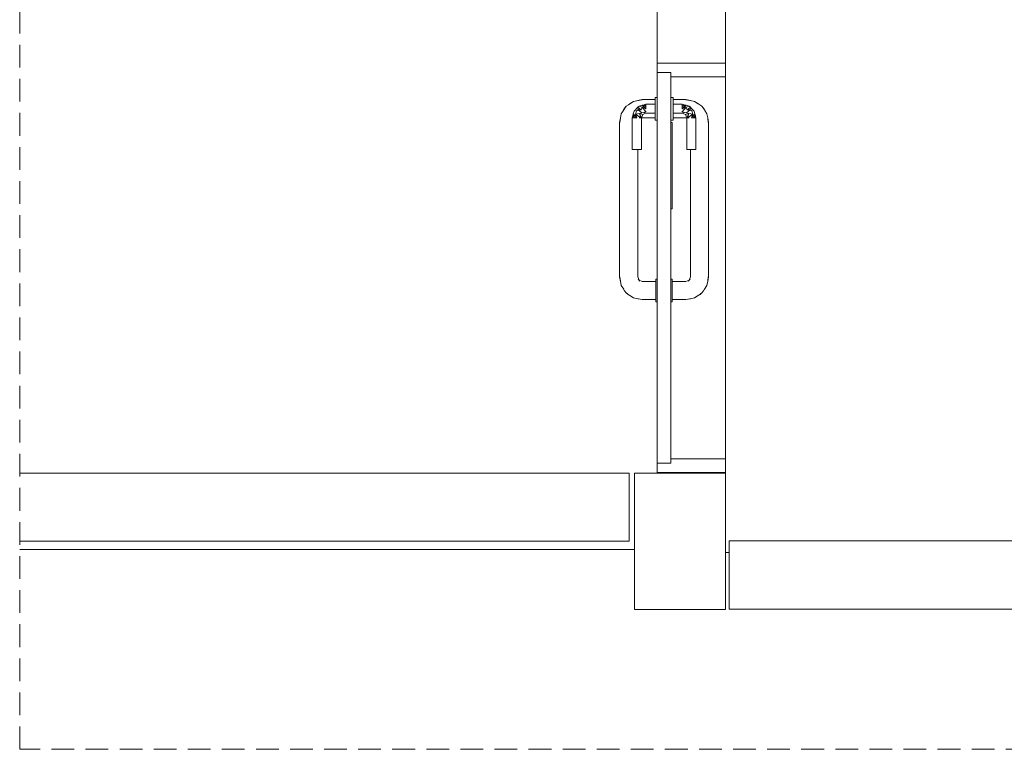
# Model space of a CAD drawing. Header units: millimetres. Extents: x 321 to 585, y -277 to 9.
# Tile 391 of 656: x 507.4 to 516.07, y -210.86 to -204.44. Entities that reach past the tile are written whole.
import ezdxf

# ---------------------------------------------------------------- set-up
doc = ezdxf.new("R2010")
doc.units = ezdxf.units.MM
doc.header["$MEASUREMENT"] = 0
doc.linetypes.add('JIS_02_2.0', pattern=[0.3, 0.2, -0.1])
for name, color, linetype, lineweight in [('DI-Área do detalhe', 7, 'JIS_02_2.0', 9), ('IFC-Laje-Contorno', 134, 'Continuous', 5), ('IFC-Pilar-Contorno', 83, 'Continuous', 5), ('IFC-Porta-Contorno', 142, 'Continuous', 5), ('IFC-Viga-Contorno', 66, 'Continuous', 5)]:
    doc.layers.add(name, color=color, linetype=linetype, lineweight=lineweight)

msp = doc.modelspace()

# ---------------------------------------------------------------- linework, layer by layer
at = {"layer": 'DI-Área do detalhe'}
msp.add_lwpolyline([(507.3986, -193.0294), (525.2788, -193.0294), (525.2788, -210.8618), (507.3986, -210.8618), (507.3986, -193.0294)], dxfattribs=at)
at = {"layer": 'IFC-Laje-Contorno', "color": 7, "lineweight": 5}
for p, q in [((513.6111, -208.4306), (513.6111, -206.2765)), ((513.6112, -209.1291), (513.6112, -206.2765)), ((507.3986, -209.1047), (512.8112, -209.1047)), ((513.6112, -209.1291), (513.6439, -209.1291))]:
    msp.add_line(p, q, dxfattribs=at)
at = {"layer": 'IFC-Pilar-Contorno', "color": 7, "lineweight": 5}
for p, q in [((512.8112, -208.723), (512.8112, -208.4306)), ((512.8112, -208.4306), (513.0242, -208.4306)), ((513.0242, -208.4306), (513.4162, -208.4306)), ((513.4162, -208.4306), (513.6112, -208.4306)), ((513.6112, -209.0186), (513.6112, -208.4306)), ((512.8112, -209.3111), (512.8112, -208.723)), ((513.6112, -209.3381), (513.6112, -209.0186)), ((512.8112, -209.6306), (512.8112, -209.3111)), ((513.6112, -209.6306), (513.6112, -209.3381)), ((512.8112, -209.6306), (513.0061, -209.6306)), ((513.0061, -209.6306), (513.3982, -209.6306)), ((513.3982, -209.6306), (513.6112, -209.6306))]:
    msp.add_line(p, q, dxfattribs=at)
at = {"layer": 'IFC-Porta-Contorno', "color": 7, "lineweight": 5}
for p, q in [((513.0111, -204.8247), (513.57, -204.8247)), ((513.0111, -204.8999), (513.0111, -204.8247)), ((513.57, -204.8247), (513.6111, -204.8247)), ((513.6111, -204.9381), (513.6111, -204.8247)), ((513.0111, -204.9047), (513.0111, -204.8999)), ((513.0111, -204.9047), (513.0183, -204.9047)), ((513.0111, -208.1396), (513.0111, -204.9047)), ((513.0183, -204.9047), (513.1311, -204.9047)), ((513.1311, -208.1396), (513.1311, -204.9047)), ((513.1311, -204.9447), (513.1576, -204.9447)), ((513.1576, -204.9447), (513.6112, -204.9447)), ((513.6111, -204.9447), (513.6111, -204.9381)), ((512.8401, -205.1525), (512.8791, -205.1447)), ((512.8448, -205.1516), (512.8791, -205.1474)), ((512.8791, -205.1447), (512.9911, -205.1447)), ((512.9911, -205.1247), (513.0111, -205.1247)), ((512.9911, -205.1281), (512.9911, -205.1247)), ((512.9911, -205.1381), (512.9911, -205.1281)), ((512.9911, -205.154), (512.9911, -205.1381)), ((513.1311, -205.1247), (513.1511, -205.1247)), ((513.1511, -205.1281), (513.1511, -205.1247)), ((513.1511, -205.1381), (513.1511, -205.1281)), ((513.1511, -205.154), (513.1511, -205.1381)), ((513.1511, -205.1447), (513.2631, -205.1447)), ((513.2631, -205.1447), (513.3021, -205.1525)), ((513.2631, -205.1474), (513.2974, -205.1516)), ((512.6944, -205.2682), (512.716, -205.2357)), ((512.7121, -205.2416), (512.7178, -205.2297)), ((512.716, -205.2357), (512.7254, -205.2201)), ((512.7178, -205.2297), (512.7377, -205.2033)), ((512.7254, -205.2201), (512.7377, -205.2033)), ((512.7377, -205.2033), (512.7567, -205.1892)), ((512.7567, -205.1892), (512.7817, -205.1739)), ((512.7701, -205.1816), (512.8026, -205.1599)), ((512.8026, -205.1599), (512.8419, -205.152)), ((512.8072, -205.2447), (512.8182, -205.2337)), ((512.8182, -205.2337), (512.8292, -205.2227)), ((512.8273, -205.243), (512.8431, -205.2342)), ((512.8292, -205.2227), (512.8401, -205.2118)), ((512.8401, -205.1525), (512.8448, -205.1516)), ((512.8401, -205.2118), (512.8511, -205.2008)), ((512.8401, -205.2118), (512.8431, -205.2342)), ((512.8401, -205.2118), (512.8689, -205.2344)), ((512.8419, -205.152), (512.844, -205.1517)), ((512.8431, -205.2342), (512.8689, -205.2344)), ((512.8431, -205.2342), (512.8748, -205.2608)), ((512.8511, -205.2008), (512.8772, -205.1938)), ((512.8511, -205.2008), (512.8778, -205.2115)), ((512.8689, -205.2344), (512.8778, -205.2115)), ((512.8772, -205.1938), (512.8942, -205.1893)), ((512.8772, -205.1938), (512.9111, -205.2247)), ((512.8772, -205.1938), (512.9111, -205.2047)), ((512.8778, -205.2115), (512.9111, -205.253)), ((512.8778, -205.2115), (512.9111, -205.2247)), ((512.8942, -205.1893), (512.9026, -205.187)), ((512.8942, -205.1893), (512.9111, -205.2047)), ((512.9026, -205.187), (512.9111, -205.1847)), ((512.9111, -205.1847), (512.9911, -205.1847)), ((512.9111, -205.1964), (512.9111, -205.1901)), ((512.9111, -205.2047), (512.9111, -205.1964)), ((512.9111, -205.2144), (512.9111, -205.2047)), ((512.9111, -205.2247), (512.9111, -205.2144)), ((512.9911, -205.1747), (512.9911, -205.154)), ((512.9911, -205.1988), (512.9911, -205.1747)), ((512.9911, -205.2247), (512.9911, -205.1988)), ((512.9911, -205.2506), (512.9911, -205.2247)), ((513.1511, -205.1747), (513.1511, -205.154)), ((513.1511, -205.1988), (513.1511, -205.1747)), ((513.1511, -205.1847), (513.2311, -205.1847)), ((513.1511, -205.2047), (513.1511, -205.1964)), ((513.1511, -205.2247), (513.1511, -205.1988)), ((513.1511, -205.2506), (513.1511, -205.2247)), ((513.2311, -205.1847), (513.2396, -205.187)), ((513.2311, -205.2047), (513.2481, -205.1893)), ((513.2311, -205.1964), (513.2311, -205.1901)), ((513.2311, -205.2247), (513.2651, -205.1938)), ((513.2311, -205.2047), (513.2651, -205.1938)), ((513.2311, -205.2047), (513.2311, -205.1964)), ((513.2311, -205.2144), (513.2311, -205.2047)), ((513.2311, -205.253), (513.2644, -205.2115)), ((513.2311, -205.2247), (513.2644, -205.2115)), ((513.2311, -205.2247), (513.2311, -205.2144)), ((513.2396, -205.187), (513.2481, -205.1893)), ((513.2481, -205.1893), (513.2651, -205.1938)), ((513.2644, -205.2115), (513.2911, -205.2008)), ((513.2644, -205.2115), (513.2733, -205.2344)), ((513.2651, -205.1938), (513.2911, -205.2008)), ((513.2674, -205.2608), (513.2992, -205.2342)), ((513.2733, -205.2344), (513.3021, -205.2118)), ((513.2733, -205.2344), (513.2992, -205.2342)), ((513.2911, -205.2008), (513.3021, -205.2118)), ((513.2974, -205.1516), (513.3021, -205.1525)), ((513.2982, -205.1517), (513.3004, -205.152)), ((513.2992, -205.2342), (513.3021, -205.2118)), ((513.2992, -205.2342), (513.3149, -205.243)), ((513.3004, -205.152), (513.3397, -205.1599)), ((513.3021, -205.2118), (513.3131, -205.2227)), ((513.3131, -205.2227), (513.335, -205.2447)), ((513.3397, -205.1599), (513.3721, -205.1816)), ((513.3605, -205.1739), (513.3856, -205.1892)), ((513.3856, -205.1892), (513.4045, -205.2033)), ((513.4045, -205.2033), (513.4169, -205.2201)), ((513.4045, -205.2033), (513.4245, -205.2297)), ((513.4169, -205.2201), (513.4262, -205.2357)), ((513.4245, -205.2297), (513.4302, -205.2416)), ((513.4262, -205.2357), (513.4479, -205.2682)), ((512.6791, -205.3447), (512.6869, -205.3057)), ((512.6819, -205.3447), (512.686, -205.3104)), ((512.686, -205.3104), (512.6869, -205.3057)), ((512.6869, -205.3057), (512.6944, -205.2682)), ((512.7911, -205.3047), (512.7934, -205.2962)), ((512.7911, -205.5847), (512.7911, -205.3047)), ((512.7934, -205.2962), (512.7957, -205.2877)), ((512.7957, -205.2877), (512.8002, -205.2707)), ((512.7957, -205.2877), (512.8111, -205.3047)), ((512.7965, -205.3047), (512.8028, -205.3047)), ((512.8002, -205.2707), (512.8072, -205.2447)), ((512.8002, -205.2707), (512.8111, -205.3047)), ((512.8002, -205.2707), (512.8311, -205.3047)), ((512.8028, -205.3047), (512.8111, -205.3047)), ((512.8111, -205.3047), (512.8208, -205.3047)), ((512.8179, -205.2714), (512.8273, -205.243)), ((512.8179, -205.2714), (512.8531, -205.2675)), ((512.8179, -205.2714), (512.8658, -205.3047)), ((512.8179, -205.2714), (512.8311, -205.3047)), ((512.8208, -205.3047), (512.8311, -205.3047)), ((512.8511, -205.3047), (512.8594, -205.3047)), ((512.8531, -205.2675), (512.8748, -205.2608)), ((512.8531, -205.2675), (512.8658, -205.3047)), ((512.8531, -205.2675), (512.8711, -205.3047)), ((512.8531, -205.2675), (512.8828, -205.2764)), ((512.8594, -205.3047), (512.8658, -205.3047)), ((512.8711, -205.3047), (512.877, -205.2906)), ((512.8711, -205.308), (512.8791, -205.3047)), ((512.8711, -205.5847), (512.8711, -205.3047)), ((512.8748, -205.2608), (512.8919, -205.2571)), ((512.877, -205.2906), (512.8828, -205.2764)), ((512.8791, -205.3047), (512.9911, -205.3047)), ((512.8828, -205.2764), (512.897, -205.2706)), ((512.8919, -205.2571), (512.9111, -205.253)), ((512.8919, -205.2571), (512.9111, -205.2647)), ((512.897, -205.2706), (512.9111, -205.2647)), ((512.9111, -205.253), (512.9111, -205.2447)), ((512.9111, -205.2647), (512.9911, -205.2647)), ((512.9911, -205.2747), (512.9911, -205.2506)), ((512.9911, -205.2954), (512.9911, -205.2747)), ((512.9911, -205.3113), (512.9911, -205.2954)), ((512.9911, -205.3213), (512.9911, -205.3113)), ((512.9911, -205.3247), (512.9911, -205.3213)), ((513.1511, -205.253), (513.1511, -205.2447)), ((513.1511, -205.2747), (513.1511, -205.2506)), ((513.1511, -205.2647), (513.2311, -205.2647)), ((513.1511, -205.2954), (513.1511, -205.2747)), ((513.1511, -205.3113), (513.1511, -205.2954)), ((513.1511, -205.3047), (513.2631, -205.3047)), ((513.1511, -205.3213), (513.1511, -205.3113)), ((513.1511, -205.3247), (513.1511, -205.3213)), ((513.2311, -205.253), (513.2311, -205.2447)), ((513.2311, -205.253), (513.2504, -205.2571)), ((513.2311, -205.2647), (513.2504, -205.2571)), ((513.2311, -205.2647), (513.2453, -205.2706)), ((513.2453, -205.2706), (513.2594, -205.2764)), ((513.2504, -205.2571), (513.2674, -205.2608)), ((513.2594, -205.2764), (513.2892, -205.2675)), ((513.2594, -205.2764), (513.2653, -205.2906)), ((513.2631, -205.3047), (513.2711, -205.308)), ((513.2653, -205.2906), (513.2711, -205.3047)), ((513.2674, -205.2608), (513.2892, -205.2675)), ((513.2711, -205.3047), (513.2892, -205.2675)), ((513.2711, -205.5847), (513.2711, -205.3047)), ((513.2765, -205.3047), (513.2892, -205.2675)), ((513.2765, -205.3047), (513.3243, -205.2714)), ((513.2765, -205.3047), (513.2828, -205.3047)), ((513.2828, -205.3047), (513.2911, -205.3047)), ((513.2892, -205.2675), (513.3243, -205.2714)), ((513.3111, -205.3047), (513.342, -205.2707)), ((513.3111, -205.3047), (513.3243, -205.2714)), ((513.3111, -205.3047), (513.3215, -205.3047)), ((513.3149, -205.243), (513.3243, -205.2714)), ((513.3215, -205.3047), (513.3311, -205.3047)), ((513.3311, -205.3047), (513.342, -205.2707)), ((513.3311, -205.3047), (513.3466, -205.2877)), ((513.3311, -205.3047), (513.3394, -205.3047)), ((513.335, -205.2447), (513.342, -205.2707)), ((513.3394, -205.3047), (513.3458, -205.3047)), ((513.342, -205.2707), (513.3466, -205.2877)), ((513.3466, -205.2877), (513.3489, -205.2962)), ((513.3489, -205.2962), (513.3511, -205.3047)), ((513.3511, -205.5847), (513.3511, -205.3047)), ((513.4479, -205.2682), (513.4554, -205.3057)), ((513.4554, -205.3057), (513.4562, -205.3104)), ((513.4554, -205.3057), (513.4631, -205.3447)), ((513.4562, -205.3104), (513.4604, -205.3447)), ((512.6791, -205.9693), (512.6791, -205.3447)), ((512.9911, -205.3247), (513.0111, -205.3247)), ((513.1311, -205.3247), (513.1511, -205.3247)), ((513.1311, -205.3447), (513.1336, -205.3447)), ((513.1336, -205.3447), (513.1431, -205.3447)), ((513.1431, -205.9472), (513.1431, -205.3447)), ((513.4631, -205.9693), (513.4631, -205.3447)), ((512.7911, -205.5847), (512.7925, -205.5847)), ((512.7925, -205.5847), (512.7965, -205.5847)), ((512.7965, -205.5847), (512.8028, -205.5847)), ((512.8028, -205.5847), (512.8111, -205.5847)), ((512.8111, -205.5847), (512.8208, -205.5847)), ((512.8208, -205.5847), (512.8311, -205.5847)), ((512.8311, -205.5847), (512.8415, -205.5847)), ((512.8391, -205.9693), (512.8391, -205.5847)), ((512.8415, -205.5847), (512.8511, -205.5847)), ((512.8511, -205.5847), (512.8594, -205.5847)), ((512.8594, -205.5847), (512.8658, -205.5847)), ((512.8658, -205.5847), (512.8698, -205.5847)), ((512.8698, -205.5847), (512.8711, -205.5847)), ((513.2711, -205.5847), (513.2725, -205.5847)), ((513.2725, -205.5847), (513.2765, -205.5847)), ((513.2765, -205.5847), (513.2828, -205.5847)), ((513.2828, -205.5847), (513.2911, -205.5847)), ((513.2911, -205.5847), (513.3008, -205.5847)), ((513.3008, -205.5847), (513.3111, -205.5847)), ((513.3031, -205.9693), (513.3031, -205.5847)), ((513.3111, -205.5847), (513.3215, -205.5847)), ((513.3215, -205.5847), (513.3311, -205.5847)), ((513.3311, -205.5847), (513.3394, -205.5847)), ((513.3394, -205.5847), (513.3458, -205.5847)), ((513.3458, -205.5847), (513.3498, -205.5847)), ((513.3498, -205.5847), (513.3511, -205.5847)), ((512.6791, -206.0801), (512.6791, -205.9693)), ((512.8391, -206.0801), (512.8391, -205.9693)), ((513.1431, -206.1047), (513.1431, -205.9472)), ((513.3031, -206.0801), (513.3031, -205.9693)), ((513.4631, -206.0801), (513.4631, -205.9693)), ((512.6791, -206.7047), (512.6791, -206.0801)), ((512.8391, -206.7047), (512.8391, -206.0801)), ((513.3031, -206.7047), (513.3031, -206.0801)), ((513.4631, -206.7047), (513.4631, -206.0801)), ((513.1311, -206.1047), (513.1406, -206.1047)), ((513.1406, -206.1047), (513.1431, -206.1047)), ((512.6791, -206.7047), (512.6869, -206.7437)), ((512.6819, -206.7047), (512.686, -206.739)), ((512.8391, -206.7047), (512.8508, -206.7329)), ((513.2915, -206.7329), (513.3031, -206.7047)), ((513.4554, -206.7437), (513.4631, -206.7047)), ((513.4562, -206.739), (513.4604, -206.7047)), ((512.686, -206.739), (512.6869, -206.7437)), ((512.6861, -206.7399), (512.6864, -206.742)), ((512.6864, -206.742), (512.6944, -206.7812)), ((512.6944, -206.7812), (512.716, -206.8137)), ((512.8422, -206.7234), (512.8581, -206.7409)), ((512.8509, -206.733), (512.8791, -206.7447)), ((512.8791, -206.7447), (512.9991, -206.7447)), ((512.9991, -206.7247), (513.0111, -206.7247)), ((512.9991, -206.7281), (512.9991, -206.7247)), ((512.9991, -206.7381), (512.9991, -206.7281)), ((512.9991, -206.754), (512.9991, -206.7381)), ((512.9991, -206.7747), (512.9991, -206.754)), ((512.9991, -206.7988), (512.9991, -206.7747)), ((513.1311, -206.7247), (513.1431, -206.7247)), ((513.1431, -206.7281), (513.1431, -206.7247)), ((513.1431, -206.7381), (513.1431, -206.7281)), ((513.1431, -206.754), (513.1431, -206.7381)), ((513.1431, -206.7447), (513.2631, -206.7447)), ((513.1431, -206.7554), (513.1431, -206.7474)), ((513.1431, -206.7747), (513.1431, -206.754)), ((513.1431, -206.7847), (513.1431, -206.7681)), ((513.1431, -206.7988), (513.1431, -206.7747)), ((513.1431, -206.804), (513.1431, -206.7847)), ((513.2631, -206.7447), (513.2913, -206.733)), ((513.2841, -206.7409), (513.3001, -206.7234)), ((513.4262, -206.8137), (513.4479, -206.7812)), ((513.4479, -206.7812), (513.4559, -206.742)), ((513.4554, -206.7437), (513.4562, -206.739)), ((513.4559, -206.742), (513.4561, -206.7399)), ((512.7082, -206.802), (512.7236, -206.8272)), ((512.7236, -206.8272), (512.7377, -206.8461)), ((512.7377, -206.8461), (512.7545, -206.8585)), ((512.7377, -206.8461), (512.7641, -206.866)), ((512.7545, -206.8585), (512.7701, -206.8678)), ((512.7641, -206.866), (512.7761, -206.8718)), ((512.7701, -206.8678), (512.8026, -206.8895)), ((512.9991, -206.8247), (512.9991, -206.7988)), ((512.9991, -206.8506), (512.9991, -206.8247)), ((512.9991, -206.8747), (512.9991, -206.8506)), ((512.9991, -206.8954), (512.9991, -206.8747)), ((513.1431, -206.8247), (513.1431, -206.7988)), ((513.1431, -206.8506), (513.1431, -206.8247)), ((513.1431, -206.8647), (513.1431, -206.8454)), ((513.1431, -206.8747), (513.1431, -206.8506)), ((513.1431, -206.8813), (513.1431, -206.8647)), ((513.1431, -206.8954), (513.1431, -206.8747)), ((513.3397, -206.8895), (513.3721, -206.8678)), ((513.3662, -206.8718), (513.3782, -206.866)), ((513.3721, -206.8678), (513.3878, -206.8585)), ((513.3782, -206.866), (513.4045, -206.8461)), ((513.3878, -206.8585), (513.4045, -206.8461)), ((513.4045, -206.8461), (513.4187, -206.8272)), ((513.4187, -206.8272), (513.434, -206.8021)), ((512.8026, -206.8895), (512.8401, -206.897)), ((512.8401, -206.897), (512.8448, -206.8978)), ((512.8401, -206.897), (512.8791, -206.9047)), ((512.8448, -206.8978), (512.8791, -206.902)), ((512.8791, -206.9047), (512.9991, -206.9047)), ((512.9991, -206.9113), (512.9991, -206.8954)), ((512.9991, -206.9213), (512.9991, -206.9113)), ((512.9991, -206.9247), (512.9991, -206.9213)), ((512.9991, -206.9247), (513.0111, -206.9247)), ((513.1311, -206.9247), (513.1431, -206.9247)), ((513.1431, -206.902), (513.1431, -206.894)), ((513.1431, -206.9113), (513.1431, -206.8954)), ((513.1431, -206.9047), (513.2631, -206.9047)), ((513.1431, -206.9213), (513.1431, -206.9113)), ((513.1431, -206.9247), (513.1431, -206.9213)), ((513.2631, -206.9047), (513.3021, -206.897)), ((513.2631, -206.902), (513.2974, -206.8978)), ((513.2974, -206.8978), (513.3021, -206.897)), ((513.3021, -206.897), (513.3397, -206.8895)), ((513.0111, -208.3447), (513.0111, -208.1396)), ((513.1311, -208.3447), (513.1311, -208.1396)), ((513.0111, -208.3447), (513.124, -208.3447)), ((513.0111, -208.3495), (513.0111, -208.3447)), ((513.0111, -208.4247), (513.0111, -208.3495)), ((513.124, -208.3447), (513.1311, -208.3447)), ((513.1311, -208.3047), (513.5847, -208.3047)), ((513.5847, -208.3047), (513.6111, -208.3047)), ((513.6111, -208.3113), (513.6111, -208.3047)), ((513.6111, -208.4247), (513.6111, -208.3113)), ((513.0111, -208.4247), (513.0523, -208.4247)), ((513.0523, -208.4247), (513.6111, -208.4247))]:
    msp.add_line(p, q, dxfattribs=at)
at = {"layer": 'IFC-Viga-Contorno', "color": 7, "lineweight": 5}
for p, q in [((513.0112, -204.8247), (513.0112, -195.6872)), ((513.6112, -206.2765), (513.6112, -204.2939)), ((507.3986, -208.4304), (512.7639, -208.4304)), ((512.7639, -209.0304), (512.7639, -208.4304)), ((513.0112, -208.4306), (513.0112, -208.4247)), ((507.3986, -209.0304), (512.7639, -209.0304)), ((513.6439, -209.6276), (513.6439, -209.0276)), ((513.6439, -209.0276), (525.2788, -209.0276)), ((513.6439, -209.6276), (525.2788, -209.6276))]:
    msp.add_line(p, q, dxfattribs=at)

doc.saveas('drawing.dxf')
